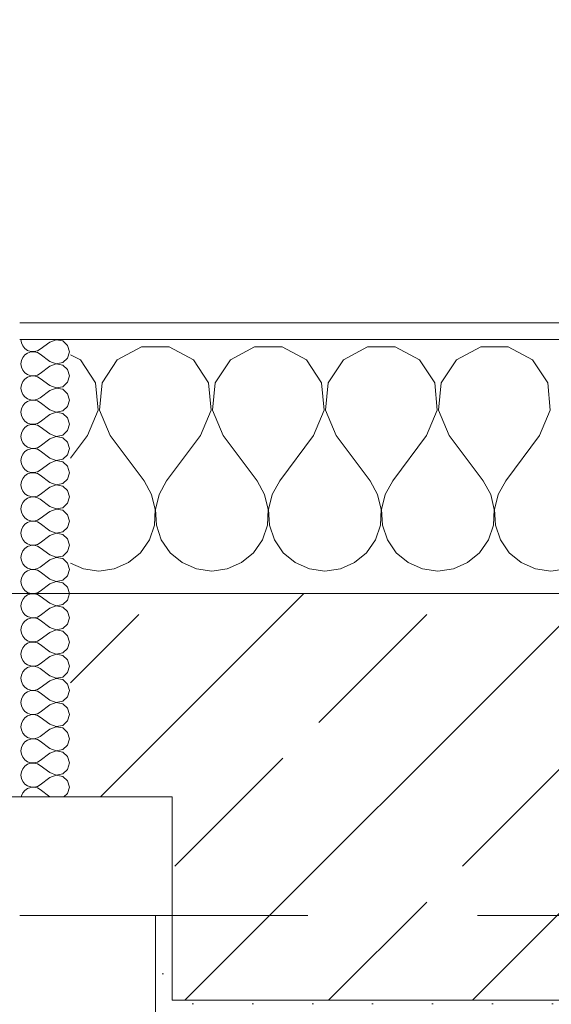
# Model space of a CAD drawing. Header units: metres. Extents: x -3.6 to 84.5, y -11 to 16.8.
# Tile 537 of 656: x 46.62 to 46.934, y 13.452 to 14.034. Entities that reach past the tile are written whole.
import ezdxf

# ---------------------------------------------------------------- set-up
doc = ezdxf.new("R2010")
doc.units = ezdxf.units.M
doc.header["$MEASUREMENT"] = 0
doc.linetypes.add('Untersicht', pattern=[0.1, 0.075, -0.025])
for name, color, linetype in [('152 - Bemaßung_ Beschriftung.Ausbau', 7, 'Continuous'), ('603 - Struktur.Bodenplatte_ Decke Roh', 7, 'Continuous'), ('604 - Struktur.Wand Aussen', 7, 'Continuous'), ('653 - Abdeckung.TB Verkofferung', 7, 'Continuous')]:
    doc.layers.add(name, color=color, linetype=linetype)
doc.styles.add('ERSTELLTER_STIL_2', font='txt')
doc.dimstyles.new('ERSTELLTER_STIL__1', dxfattribs={"dimtxt": 0.1, "dimasz": 0.0532, "dimexe": 0.18, "dimexo": 0.0625, "dimgap": 0, "dimtad": 1, "dimzin": 0, "dimdsep": 46, "dimtxsty": 'ERSTELLTER_STIL_2', "dimblk": 'ARROWHEAD_2', "dimblk1": 'ARROWHEAD_2', "dimblk2": 'ARROWHEAD_2', "dimcen": 0.09, "dimse1": 1, "dimse2": 1, "dimclrd": 7, "dimclre": 7, "dimclrt": 7, "dimazin": 0, "dimtfac": 1, "dimtdec": 4, "dimtmove": 0, "dimatfit": 3, "dimfxl": 1, "dimtolj": 1, "dimtzin": 0, "dimarcsym": 0})
doc.dimstyles.new('ERSTELLTER_STIL__3', dxfattribs={"dimtxt": 0.1, "dimasz": 0.0532, "dimexe": 0.18, "dimexo": 0.0625, "dimgap": 0, "dimtad": 1, "dimtih": 1, "dimtoh": 1, "dimzin": 0, "dimdsep": 46, "dimtxsty": 'ERSTELLTER_STIL_2', "dimblk": 'ARROWHEAD_2', "dimblk1": 'ARROWHEAD_2', "dimblk2": 'ARROWHEAD_2', "dimcen": 0.09, "dimse1": 1, "dimse2": 1, "dimclrd": 7, "dimclre": 7, "dimclrt": 7, "dimazin": 0, "dimtfac": 1, "dimtdec": 4, "dimtmove": 0, "dimatfit": 3, "dimfxl": 1, "dimtolj": 1, "dimtzin": 0, "dimarcsym": 0})
pattern_1 = [(45, (0, 0), (-0.01767767, 0.01767767), [0, -0.025])]

# ---------------------------------------------------------------- blocks, each defined once
blk = doc.blocks.new('*X45')
at = {"layer": '604 - Struktur.Wand Aussen', "color": 7, "linetype": 'Continuous', "lineweight": 5}
for p, q in [((46.69188, 13.84066), (46.67757, 13.83299)), ((46.70812, 13.84066), (46.69188, 13.84066)), ((46.72243, 13.83299), (46.70812, 13.84066)), ((46.75855, 13.84066), (46.74424, 13.83299)), ((46.77479, 13.84066), (46.75855, 13.84066)), ((46.7891, 13.83299), (46.77479, 13.84066)), ((46.82521, 13.84066), (46.8109, 13.83299)), ((46.84145, 13.84066), (46.82521, 13.84066)), ((46.85576, 13.83299), (46.84145, 13.84066)), ((46.89188, 13.84066), (46.87757, 13.83299)), ((46.90812, 13.84066), (46.89188, 13.84066)), ((46.92243, 13.83299), (46.90812, 13.84066)), ((46.65576, 13.83299), (46.65, 13.83608)), ((46.66475, 13.81947), (46.65576, 13.83299)), ((46.67757, 13.83299), (46.66858, 13.81947)), ((46.73142, 13.81947), (46.72243, 13.83299)), ((46.74424, 13.83299), (46.73525, 13.81947)), ((46.79808, 13.81947), (46.7891, 13.83299)), ((46.8109, 13.83299), (46.80192, 13.81947)), ((46.86475, 13.81947), (46.85576, 13.83299)), ((46.87757, 13.83299), (46.86858, 13.81947)), ((46.93142, 13.81947), (46.92243, 13.83299)), ((46.66629, 13.8033), (46.66475, 13.81947)), ((46.66858, 13.81947), (46.66705, 13.8033)), ((46.73295, 13.8033), (46.73142, 13.81947)), ((46.73525, 13.81947), (46.73371, 13.8033)), ((46.79962, 13.8033), (46.79808, 13.81947)), ((46.80192, 13.81947), (46.80038, 13.8033)), ((46.86629, 13.8033), (46.86475, 13.81947)), ((46.86858, 13.81947), (46.86705, 13.8033)), ((46.93295, 13.8033), (46.93142, 13.81947)), ((46.66, 13.78833), (46.66629, 13.8033)), ((46.66705, 13.8033), (46.67333, 13.78833)), ((46.72667, 13.78833), (46.73295, 13.8033)), ((46.73371, 13.8033), (46.74, 13.78833)), ((46.79333, 13.78833), (46.79962, 13.8033)), ((46.80038, 13.8033), (46.80667, 13.78833)), ((46.86, 13.78833), (46.86629, 13.8033)), ((46.86705, 13.8033), (46.87333, 13.78833)), ((46.92667, 13.78833), (46.93295, 13.8033)), ((46.66, 13.78833), (46.65, 13.775)), ((46.67333, 13.78833), (46.69333, 13.76167)), ((46.72667, 13.78833), (46.70667, 13.76167)), ((46.74, 13.78833), (46.76, 13.76167)), ((46.79333, 13.78833), (46.77333, 13.76167)), ((46.80667, 13.78833), (46.82667, 13.76167)), ((46.86, 13.78833), (46.84, 13.76167)), ((46.87333, 13.78833), (46.89333, 13.76167)), ((46.92667, 13.78833), (46.90667, 13.76167)), ((46.69778, 13.75362), (46.69333, 13.76167)), ((46.70667, 13.76167), (46.70222, 13.75362)), ((46.76445, 13.75362), (46.76, 13.76167)), ((46.77333, 13.76167), (46.76888, 13.75362)), ((46.83112, 13.75362), (46.82667, 13.76167)), ((46.84, 13.76167), (46.83555, 13.75362)), ((46.89778, 13.75362), (46.89333, 13.76167)), ((46.90667, 13.76167), (46.90222, 13.75362)), ((46.69987, 13.74466), (46.69778, 13.75362)), ((46.70222, 13.75362), (46.70013, 13.74466)), ((46.76653, 13.74466), (46.76445, 13.75362)), ((46.76888, 13.75362), (46.7668, 13.74466)), ((46.8332, 13.74466), (46.83112, 13.75362)), ((46.83555, 13.75362), (46.83347, 13.74466)), ((46.89987, 13.74466), (46.89778, 13.75362)), ((46.90222, 13.75362), (46.90013, 13.74466)), ((46.69942, 13.73547), (46.69987, 13.74466)), ((46.70013, 13.74466), (46.70058, 13.73547)), ((46.76609, 13.73547), (46.76653, 13.74466)), ((46.7668, 13.74466), (46.76725, 13.73547)), ((46.83275, 13.73547), (46.8332, 13.74466)), ((46.83347, 13.74466), (46.83391, 13.73547)), ((46.89942, 13.73547), (46.89987, 13.74466)), ((46.90013, 13.74466), (46.90058, 13.73547)), ((46.69648, 13.72676), (46.69942, 13.73547)), ((46.70058, 13.73547), (46.70352, 13.72676)), ((46.76315, 13.72676), (46.76609, 13.73547)), ((46.76725, 13.73547), (46.77019, 13.72676)), ((46.82981, 13.72676), (46.83275, 13.73547)), ((46.83391, 13.73547), (46.83685, 13.72676)), ((46.89648, 13.72676), (46.89942, 13.73547)), ((46.90058, 13.73547), (46.90352, 13.72676)), ((46.69127, 13.71918), (46.69648, 13.72676)), ((46.70352, 13.72676), (46.70873, 13.71918)), ((46.75794, 13.71918), (46.76315, 13.72676)), ((46.77019, 13.72676), (46.77539, 13.71918)), ((46.82461, 13.71918), (46.82981, 13.72676)), ((46.83685, 13.72676), (46.84206, 13.71918)), ((46.89127, 13.71918), (46.89648, 13.72676)), ((46.90352, 13.72676), (46.90873, 13.71918)), ((46.68419, 13.71331), (46.69127, 13.71918)), ((46.70873, 13.71918), (46.71581, 13.71331)), ((46.75086, 13.71331), (46.75794, 13.71918)), ((46.77539, 13.71918), (46.78248, 13.71331)), ((46.81752, 13.71331), (46.82461, 13.71918)), ((46.84206, 13.71918), (46.84914, 13.71331)), ((46.88419, 13.71331), (46.89127, 13.71918)), ((46.90873, 13.71918), (46.91581, 13.71331)), ((46.65, 13.71293), (46.65756, 13.7096)), ((46.67578, 13.7096), (46.68419, 13.71331)), ((46.71581, 13.71331), (46.72422, 13.7096)), ((46.74244, 13.7096), (46.75086, 13.71331)), ((46.78248, 13.71331), (46.79089, 13.7096)), ((46.80911, 13.7096), (46.81752, 13.71331)), ((46.84914, 13.71331), (46.85756, 13.7096)), ((46.87578, 13.7096), (46.88419, 13.71331)), ((46.91581, 13.71331), (46.92422, 13.7096)), ((46.65756, 13.7096), (46.66667, 13.70833)), ((46.66667, 13.70833), (46.67578, 13.7096)), ((46.72422, 13.7096), (46.73333, 13.70833)), ((46.73333, 13.70833), (46.74244, 13.7096)), ((46.79089, 13.7096), (46.8, 13.70833)), ((46.8, 13.70833), (46.80911, 13.7096)), ((46.85756, 13.7096), (46.86667, 13.70833)), ((46.86667, 13.70833), (46.87578, 13.7096)), ((46.92422, 13.7096), (46.93333, 13.70833)), ((46.93333, 13.70833), (46.94244, 13.7096))]:
    blk.add_line(p, q, dxfattribs=at)
blk = doc.blocks.new('*X72')
at = {"layer": '604 - Struktur.Wand Aussen', "color": 7, "linetype": 'Continuous', "lineweight": 5}
for p, q in [((46.62071, 13.845), (46.62099, 13.84305)), ((46.6415, 13.84497), (46.63786, 13.84357)), ((46.64534, 13.84425), (46.6415, 13.84497)), ((46.64822, 13.84161), (46.64534, 13.84425)), ((46.62099, 13.84305), (46.62178, 13.84124)), ((46.62178, 13.84124), (46.62304, 13.83973)), ((46.62304, 13.83973), (46.62466, 13.83861)), ((46.62466, 13.83861), (46.62653, 13.83798)), ((46.6285, 13.83789), (46.63042, 13.83833)), ((46.63042, 13.83833), (46.63214, 13.83929)), ((46.63786, 13.84357), (46.63214, 13.83929)), ((46.64929, 13.83786), (46.64822, 13.84161)), ((46.62099, 13.83267), (46.62071, 13.83071)), ((46.62178, 13.83447), (46.62099, 13.83267)), ((46.62304, 13.83599), (46.62178, 13.83447)), ((46.62466, 13.8371), (46.62304, 13.83599)), ((46.62653, 13.83773), (46.62466, 13.8371)), ((46.62653, 13.83798), (46.6285, 13.83789)), ((46.6285, 13.83783), (46.62653, 13.83773)), ((46.63042, 13.83738), (46.6285, 13.83783)), ((46.63214, 13.83643), (46.63042, 13.83738)), ((46.63786, 13.83214), (46.63214, 13.83643)), ((46.64534, 13.83147), (46.64822, 13.8341)), ((46.64822, 13.8341), (46.64929, 13.83786)), ((46.62071, 13.83071), (46.62099, 13.82876)), ((46.62099, 13.82876), (46.62178, 13.82696)), ((46.62178, 13.82696), (46.62304, 13.82544)), ((46.63786, 13.82929), (46.63214, 13.825)), ((46.63786, 13.83214), (46.6415, 13.83074)), ((46.6415, 13.83069), (46.63786, 13.82929)), ((46.6415, 13.83074), (46.64534, 13.83147)), ((46.64534, 13.82996), (46.6415, 13.83069)), ((46.64822, 13.82733), (46.64534, 13.82996)), ((46.64929, 13.82357), (46.64822, 13.82733)), ((46.62304, 13.8217), (46.62178, 13.82018)), ((46.62304, 13.82544), (46.62466, 13.82433)), ((46.62466, 13.82282), (46.62304, 13.8217)), ((46.62466, 13.82433), (46.62653, 13.8237)), ((46.62653, 13.82345), (46.62466, 13.82282)), ((46.62653, 13.8237), (46.6285, 13.8236)), ((46.6285, 13.82354), (46.62653, 13.82345)), ((46.6285, 13.8236), (46.63042, 13.82405)), ((46.63042, 13.8231), (46.6285, 13.82354)), ((46.63042, 13.82405), (46.63214, 13.825)), ((46.63214, 13.82214), (46.63042, 13.8231)), ((46.63786, 13.81786), (46.63214, 13.82214)), ((46.64822, 13.81982), (46.64929, 13.82357)), ((46.62099, 13.81838), (46.62071, 13.81643)), ((46.62071, 13.81643), (46.62099, 13.81448)), ((46.62178, 13.82018), (46.62099, 13.81838)), ((46.63786, 13.815), (46.63214, 13.81071)), ((46.63786, 13.81786), (46.6415, 13.81646)), ((46.6415, 13.8164), (46.63786, 13.815)), ((46.6415, 13.81646), (46.64534, 13.81718)), ((46.64534, 13.81567), (46.6415, 13.8164)), ((46.64534, 13.81718), (46.64822, 13.81982)), ((46.64822, 13.81304), (46.64534, 13.81567)), ((46.62099, 13.81448), (46.62178, 13.81267)), ((46.62178, 13.81267), (46.62304, 13.81116)), ((46.62304, 13.81116), (46.62466, 13.81004)), ((46.62466, 13.81004), (46.62653, 13.80941)), ((46.62653, 13.80916), (46.62466, 13.80853)), ((46.62653, 13.80941), (46.6285, 13.80931)), ((46.6285, 13.80926), (46.62653, 13.80916)), ((46.6285, 13.80931), (46.63042, 13.80976)), ((46.63042, 13.80881), (46.6285, 13.80926)), ((46.63042, 13.80976), (46.63214, 13.81071)), ((46.64929, 13.80929), (46.64822, 13.81304)), ((46.64822, 13.80553), (46.64929, 13.80929)), ((46.62099, 13.80409), (46.62071, 13.80214)), ((46.62178, 13.8059), (46.62099, 13.80409)), ((46.62304, 13.80742), (46.62178, 13.8059)), ((46.62466, 13.80853), (46.62304, 13.80742)), ((46.63214, 13.80786), (46.63042, 13.80881)), ((46.63786, 13.80357), (46.63214, 13.80786)), ((46.63786, 13.80357), (46.6415, 13.80217)), ((46.64534, 13.8029), (46.64822, 13.80553)), ((46.62071, 13.80214), (46.62099, 13.80019)), ((46.62099, 13.80019), (46.62178, 13.79839)), ((46.62178, 13.79839), (46.62304, 13.79687)), ((46.63786, 13.80071), (46.63214, 13.79643)), ((46.6415, 13.80211), (46.63786, 13.80071)), ((46.6415, 13.80217), (46.64534, 13.8029)), ((46.64534, 13.80139), (46.6415, 13.80211)), ((46.64822, 13.79876), (46.64534, 13.80139)), ((46.64929, 13.795), (46.64822, 13.79876)), ((46.62304, 13.79313), (46.62178, 13.79161)), ((46.62304, 13.79687), (46.62466, 13.79575)), ((46.62466, 13.79425), (46.62304, 13.79313)), ((46.62466, 13.79575), (46.62653, 13.79512)), ((46.62653, 13.79488), (46.62466, 13.79425)), ((46.62653, 13.79512), (46.6285, 13.79503)), ((46.6285, 13.79497), (46.62653, 13.79488)), ((46.6285, 13.79503), (46.63042, 13.79547)), ((46.63042, 13.79453), (46.6285, 13.79497)), ((46.63042, 13.79547), (46.63214, 13.79643)), ((46.63214, 13.79357), (46.63042, 13.79453)), ((46.63786, 13.78929), (46.63214, 13.79357)), ((46.64822, 13.79124), (46.64929, 13.795)), ((46.62099, 13.78981), (46.62071, 13.78786)), ((46.62071, 13.78786), (46.62099, 13.78591)), ((46.62178, 13.79161), (46.62099, 13.78981)), ((46.62099, 13.78591), (46.62178, 13.7841)), ((46.63786, 13.78643), (46.63214, 13.78214)), ((46.63786, 13.78929), (46.6415, 13.78789)), ((46.6415, 13.78783), (46.63786, 13.78643)), ((46.6415, 13.78789), (46.64534, 13.78861)), ((46.64534, 13.7871), (46.6415, 13.78783)), ((46.64534, 13.78861), (46.64822, 13.79124)), ((46.64822, 13.78447), (46.64534, 13.7871)), ((46.62178, 13.7841), (46.62304, 13.78258)), ((46.62304, 13.78258), (46.62466, 13.78147)), ((46.62466, 13.78147), (46.62653, 13.78084)), ((46.62653, 13.78059), (46.62466, 13.77996)), ((46.62653, 13.78084), (46.6285, 13.78074)), ((46.6285, 13.78069), (46.62653, 13.78059)), ((46.6285, 13.78074), (46.63042, 13.78119)), ((46.63042, 13.78024), (46.6285, 13.78069)), ((46.63042, 13.78119), (46.63214, 13.78214)), ((46.63214, 13.77929), (46.63042, 13.78024)), ((46.64929, 13.78071), (46.64822, 13.78447)), ((46.64822, 13.77696), (46.64929, 13.78071)), ((46.62099, 13.77552), (46.62071, 13.77357)), ((46.62178, 13.77733), (46.62099, 13.77552)), ((46.62304, 13.77884), (46.62178, 13.77733)), ((46.62466, 13.77996), (46.62304, 13.77884)), ((46.63786, 13.775), (46.63214, 13.77929)), ((46.63786, 13.775), (46.6415, 13.7736)), ((46.6415, 13.7736), (46.64534, 13.77433)), ((46.64534, 13.77433), (46.64822, 13.77696)), ((46.62071, 13.77357), (46.62099, 13.77162)), ((46.62099, 13.77162), (46.62178, 13.76982)), ((46.62178, 13.76982), (46.62304, 13.7683)), ((46.63786, 13.77214), (46.63214, 13.76786)), ((46.6415, 13.77354), (46.63786, 13.77214)), ((46.64534, 13.77282), (46.6415, 13.77354)), ((46.64822, 13.77018), (46.64534, 13.77282)), ((46.64929, 13.76643), (46.64822, 13.77018)), ((46.62178, 13.76304), (46.62099, 13.76124)), ((46.62304, 13.76456), (46.62178, 13.76304)), ((46.62304, 13.7683), (46.62466, 13.76718)), ((46.62466, 13.76567), (46.62304, 13.76456)), ((46.62466, 13.76718), (46.62653, 13.76655)), ((46.62653, 13.7663), (46.62466, 13.76567)), ((46.62653, 13.76655), (46.6285, 13.76646)), ((46.6285, 13.7664), (46.62653, 13.7663)), ((46.6285, 13.76646), (46.63042, 13.7669)), ((46.63042, 13.76595), (46.6285, 13.7664)), ((46.63042, 13.7669), (46.63214, 13.76786)), ((46.63214, 13.765), (46.63042, 13.76595)), ((46.63786, 13.76071), (46.63214, 13.765)), ((46.64534, 13.76004), (46.64822, 13.76267)), ((46.64822, 13.76267), (46.64929, 13.76643)), ((46.62099, 13.76124), (46.62071, 13.75929)), ((46.62071, 13.75929), (46.62099, 13.75733)), ((46.62099, 13.75733), (46.62178, 13.75553)), ((46.63786, 13.75786), (46.63214, 13.75357)), ((46.63786, 13.76071), (46.6415, 13.75931)), ((46.6415, 13.75926), (46.63786, 13.75786)), ((46.6415, 13.75931), (46.64534, 13.76004)), ((46.64534, 13.75853), (46.6415, 13.75926)), ((46.64822, 13.7559), (46.64534, 13.75853)), ((46.62178, 13.75553), (46.62304, 13.75401)), ((46.62304, 13.75401), (46.62466, 13.7529)), ((46.62466, 13.75139), (46.62304, 13.75027)), ((46.62466, 13.7529), (46.62653, 13.75227)), ((46.62653, 13.75202), (46.62466, 13.75139)), ((46.62653, 13.75227), (46.6285, 13.75217)), ((46.6285, 13.75211), (46.62653, 13.75202)), ((46.6285, 13.75217), (46.63042, 13.75262)), ((46.63042, 13.75167), (46.6285, 13.75211)), ((46.63042, 13.75262), (46.63214, 13.75357)), ((46.63214, 13.75071), (46.63042, 13.75167)), ((46.64929, 13.75214), (46.64822, 13.7559)), ((46.64822, 13.74839), (46.64929, 13.75214)), ((46.62099, 13.74695), (46.62071, 13.745)), ((46.62178, 13.74876), (46.62099, 13.74695)), ((46.62304, 13.75027), (46.62178, 13.74876)), ((46.63786, 13.74643), (46.63214, 13.75071)), ((46.63786, 13.74643), (46.6415, 13.74503)), ((46.6415, 13.74503), (46.64534, 13.74575)), ((46.64534, 13.74575), (46.64822, 13.74839)), ((46.62071, 13.745), (46.62099, 13.74305)), ((46.62099, 13.74305), (46.62178, 13.74124)), ((46.62178, 13.74124), (46.62304, 13.73973)), ((46.62304, 13.73973), (46.62466, 13.73861)), ((46.63042, 13.73833), (46.63214, 13.73929)), ((46.63786, 13.74357), (46.63214, 13.73929)), ((46.6415, 13.74497), (46.63786, 13.74357)), ((46.64534, 13.74425), (46.6415, 13.74497)), ((46.64822, 13.74161), (46.64534, 13.74425)), ((46.64929, 13.73786), (46.64822, 13.74161)), ((46.62178, 13.73447), (46.62099, 13.73267)), ((46.62304, 13.73599), (46.62178, 13.73447)), ((46.62466, 13.7371), (46.62304, 13.73599)), ((46.62466, 13.73861), (46.62653, 13.73798)), ((46.62653, 13.73773), (46.62466, 13.7371)), ((46.62653, 13.73798), (46.6285, 13.73789)), ((46.6285, 13.73783), (46.62653, 13.73773)), ((46.6285, 13.73789), (46.63042, 13.73833)), ((46.63042, 13.73738), (46.6285, 13.73783)), ((46.63214, 13.73643), (46.63042, 13.73738)), ((46.63786, 13.73214), (46.63214, 13.73643)), ((46.64534, 13.73147), (46.64822, 13.7341)), ((46.64822, 13.7341), (46.64929, 13.73786)), ((46.62099, 13.73267), (46.62071, 13.73071)), ((46.62071, 13.73071), (46.62099, 13.72876)), ((46.62099, 13.72876), (46.62178, 13.72696)), ((46.63786, 13.72929), (46.63214, 13.725)), ((46.63786, 13.73214), (46.6415, 13.73074)), ((46.6415, 13.73069), (46.63786, 13.72929)), ((46.6415, 13.73074), (46.64534, 13.73147)), ((46.64534, 13.72996), (46.6415, 13.73069)), ((46.64822, 13.72733), (46.64534, 13.72996)), ((46.62178, 13.72696), (46.62304, 13.72544)), ((46.62304, 13.72544), (46.62466, 13.72433)), ((46.62466, 13.72282), (46.62304, 13.7217)), ((46.62466, 13.72433), (46.62653, 13.7237)), ((46.62653, 13.72345), (46.62466, 13.72282)), ((46.62653, 13.7237), (46.6285, 13.7236)), ((46.6285, 13.72354), (46.62653, 13.72345)), ((46.6285, 13.7236), (46.63042, 13.72405)), ((46.63042, 13.7231), (46.6285, 13.72354)), ((46.63042, 13.72405), (46.63214, 13.725)), ((46.63214, 13.72214), (46.63042, 13.7231)), ((46.63786, 13.71786), (46.63214, 13.72214)), ((46.64929, 13.72357), (46.64822, 13.72733)), ((46.64822, 13.71982), (46.64929, 13.72357)), ((46.62099, 13.71838), (46.62071, 13.71643)), ((46.62071, 13.71643), (46.62099, 13.71448)), ((46.62178, 13.72018), (46.62099, 13.71838)), ((46.62304, 13.7217), (46.62178, 13.72018)), ((46.63786, 13.71786), (46.6415, 13.71646)), ((46.6415, 13.7164), (46.63786, 13.715)), ((46.6415, 13.71646), (46.64534, 13.71718)), ((46.64534, 13.71567), (46.6415, 13.7164)), ((46.64534, 13.71718), (46.64822, 13.71982)), ((46.62099, 13.71448), (46.62178, 13.71267)), ((46.62178, 13.71267), (46.62304, 13.71116)), ((46.62304, 13.71116), (46.62466, 13.71004)), ((46.63042, 13.70976), (46.63214, 13.71071)), ((46.63786, 13.715), (46.63214, 13.71071)), ((46.64822, 13.71304), (46.64534, 13.71567)), ((46.64929, 13.70929), (46.64822, 13.71304)), ((46.62178, 13.7059), (46.62099, 13.70409)), ((46.62304, 13.70742), (46.62178, 13.7059)), ((46.62466, 13.70853), (46.62304, 13.70742)), ((46.62466, 13.71004), (46.62653, 13.70941)), ((46.62653, 13.70916), (46.62466, 13.70853)), ((46.62653, 13.70941), (46.6285, 13.70931)), ((46.6285, 13.70926), (46.62653, 13.70916)), ((46.6285, 13.70931), (46.63042, 13.70976)), ((46.63042, 13.70881), (46.6285, 13.70926)), ((46.63214, 13.70786), (46.63042, 13.70881)), ((46.63786, 13.70357), (46.63214, 13.70786)), ((46.64534, 13.7029), (46.64822, 13.70553)), ((46.64822, 13.70553), (46.64929, 13.70929)), ((46.62099, 13.70409), (46.62071, 13.70214)), ((46.62071, 13.70214), (46.62099, 13.70019)), ((46.62099, 13.70019), (46.62178, 13.69839)), ((46.63786, 13.70071), (46.63214, 13.69643)), ((46.63786, 13.70357), (46.6415, 13.70217)), ((46.6415, 13.70211), (46.63786, 13.70071)), ((46.6415, 13.70217), (46.64534, 13.7029)), ((46.64534, 13.70139), (46.6415, 13.70211)), ((46.64822, 13.69876), (46.64534, 13.70139)), ((46.64929, 13.695), (46.64822, 13.69876)), ((46.62178, 13.69839), (46.62304, 13.69687)), ((46.62304, 13.69313), (46.62178, 13.69161)), ((46.62304, 13.69687), (46.62466, 13.69575)), ((46.62466, 13.69425), (46.62304, 13.69313)), ((46.62466, 13.69575), (46.62653, 13.69512)), ((46.62653, 13.69488), (46.62466, 13.69425)), ((46.62653, 13.69512), (46.6285, 13.69503)), ((46.6285, 13.69497), (46.62653, 13.69488)), ((46.6285, 13.69503), (46.63042, 13.69547)), ((46.63042, 13.69453), (46.6285, 13.69497)), ((46.63042, 13.69547), (46.63214, 13.69643)), ((46.63214, 13.69357), (46.63042, 13.69453)), ((46.63786, 13.68929), (46.63214, 13.69357)), ((46.64822, 13.69124), (46.64929, 13.695)), ((46.62099, 13.68981), (46.62071, 13.68786)), ((46.62071, 13.68786), (46.62099, 13.68591)), ((46.62178, 13.69161), (46.62099, 13.68981)), ((46.63786, 13.68929), (46.6415, 13.68789)), ((46.6415, 13.68783), (46.63786, 13.68643)), ((46.6415, 13.68789), (46.64534, 13.68861)), ((46.64534, 13.6871), (46.6415, 13.68783)), ((46.64534, 13.68861), (46.64822, 13.69124)), ((46.64822, 13.68447), (46.64534, 13.6871)), ((46.62099, 13.68591), (46.62178, 13.6841)), ((46.62178, 13.6841), (46.62304, 13.68258)), ((46.62304, 13.68258), (46.62466, 13.68147)), ((46.62466, 13.68147), (46.62653, 13.68084)), ((46.6285, 13.68074), (46.63042, 13.68119)), ((46.63042, 13.68119), (46.63214, 13.68214)), ((46.63786, 13.68643), (46.63214, 13.68214)), ((46.64929, 13.68071), (46.64822, 13.68447)), ((46.62099, 13.67552), (46.62071, 13.67357)), ((46.62178, 13.67733), (46.62099, 13.67552)), ((46.62304, 13.67884), (46.62178, 13.67733)), ((46.62466, 13.67996), (46.62304, 13.67884)), ((46.62653, 13.68059), (46.62466, 13.67996)), ((46.62653, 13.68084), (46.6285, 13.68074)), ((46.6285, 13.68069), (46.62653, 13.68059)), ((46.63042, 13.68024), (46.6285, 13.68069)), ((46.63214, 13.67929), (46.63042, 13.68024)), ((46.63786, 13.675), (46.63214, 13.67929)), ((46.64534, 13.67433), (46.64822, 13.67696)), ((46.64822, 13.67696), (46.64929, 13.68071)), ((46.62071, 13.67357), (46.62099, 13.67162)), ((46.62099, 13.67162), (46.62178, 13.66982)), ((46.62178, 13.66982), (46.62304, 13.6683)), ((46.63786, 13.67214), (46.63214, 13.66786)), ((46.63786, 13.675), (46.6415, 13.6736)), ((46.6415, 13.67354), (46.63786, 13.67214)), ((46.6415, 13.6736), (46.64534, 13.67433)), ((46.64534, 13.67282), (46.6415, 13.67354)), ((46.64822, 13.67018), (46.64534, 13.67282)), ((46.64929, 13.66643), (46.64822, 13.67018)), ((46.62304, 13.66456), (46.62178, 13.66304)), ((46.62304, 13.6683), (46.62466, 13.66718)), ((46.62466, 13.66567), (46.62304, 13.66456)), ((46.62466, 13.66718), (46.62653, 13.66655)), ((46.62653, 13.6663), (46.62466, 13.66567)), ((46.62653, 13.66655), (46.6285, 13.66646)), ((46.6285, 13.6664), (46.62653, 13.6663)), ((46.6285, 13.66646), (46.63042, 13.6669)), ((46.63042, 13.66595), (46.6285, 13.6664)), ((46.63042, 13.6669), (46.63214, 13.66786)), ((46.63214, 13.665), (46.63042, 13.66595)), ((46.63786, 13.66071), (46.63214, 13.665)), ((46.64822, 13.66267), (46.64929, 13.66643)), ((46.62099, 13.66124), (46.62071, 13.65929)), ((46.62071, 13.65929), (46.62099, 13.65733)), ((46.62178, 13.66304), (46.62099, 13.66124)), ((46.63786, 13.66071), (46.6415, 13.65931)), ((46.6415, 13.65926), (46.63786, 13.65786)), ((46.6415, 13.65931), (46.64534, 13.66004)), ((46.64534, 13.65853), (46.6415, 13.65926)), ((46.64534, 13.66004), (46.64822, 13.66267)), ((46.64822, 13.6559), (46.64534, 13.65853)), ((46.62099, 13.65733), (46.62178, 13.65553)), ((46.62178, 13.65553), (46.62304, 13.65401)), ((46.62304, 13.65401), (46.62466, 13.6529)), ((46.62466, 13.6529), (46.62653, 13.65227)), ((46.62653, 13.65227), (46.6285, 13.65217)), ((46.6285, 13.65211), (46.62653, 13.65202)), ((46.6285, 13.65217), (46.63042, 13.65262)), ((46.63042, 13.65167), (46.6285, 13.65211)), ((46.63042, 13.65262), (46.63214, 13.65357)), ((46.63786, 13.65786), (46.63214, 13.65357)), ((46.64929, 13.65214), (46.64822, 13.6559)), ((46.64822, 13.64839), (46.64929, 13.65214)), ((46.62099, 13.64695), (46.62071, 13.645)), ((46.62178, 13.64876), (46.62099, 13.64695)), ((46.62304, 13.65027), (46.62178, 13.64876)), ((46.62466, 13.65139), (46.62304, 13.65027)), ((46.62653, 13.65202), (46.62466, 13.65139)), ((46.63214, 13.65071), (46.63042, 13.65167)), ((46.63786, 13.64643), (46.63214, 13.65071)), ((46.63786, 13.64643), (46.6415, 13.64503)), ((46.64534, 13.64575), (46.64822, 13.64839)), ((46.62071, 13.645), (46.62099, 13.64305)), ((46.62099, 13.64305), (46.62178, 13.64124)), ((46.62178, 13.64124), (46.62304, 13.63973)), ((46.63786, 13.64357), (46.63214, 13.63929)), ((46.6415, 13.64497), (46.63786, 13.64357)), ((46.6415, 13.64503), (46.64534, 13.64575)), ((46.64534, 13.64425), (46.6415, 13.64497)), ((46.64822, 13.64161), (46.64534, 13.64425)), ((46.64929, 13.63786), (46.64822, 13.64161)), ((46.62304, 13.63599), (46.62178, 13.63447)), ((46.62304, 13.63973), (46.62466, 13.63861)), ((46.62466, 13.6371), (46.62304, 13.63599)), ((46.62466, 13.63861), (46.62653, 13.63798)), ((46.62653, 13.63773), (46.62466, 13.6371)), ((46.62653, 13.63798), (46.6285, 13.63789)), ((46.6285, 13.63783), (46.62653, 13.63773)), ((46.6285, 13.63789), (46.63042, 13.63833)), ((46.63042, 13.63738), (46.6285, 13.63783)), ((46.63042, 13.63833), (46.63214, 13.63929)), ((46.63214, 13.63643), (46.63042, 13.63738)), ((46.63786, 13.63214), (46.63214, 13.63643)), ((46.64822, 13.6341), (46.64929, 13.63786)), ((46.62099, 13.63267), (46.62071, 13.63071)), ((46.62071, 13.63071), (46.62099, 13.62876)), ((46.62178, 13.63447), (46.62099, 13.63267)), ((46.63786, 13.62929), (46.63214, 13.625)), ((46.63786, 13.63214), (46.6415, 13.63074)), ((46.6415, 13.63069), (46.63786, 13.62929)), ((46.6415, 13.63074), (46.64534, 13.63147)), ((46.64534, 13.62996), (46.6415, 13.63069)), ((46.64534, 13.63147), (46.64822, 13.6341)), ((46.64822, 13.62733), (46.64534, 13.62996)), ((46.62099, 13.62876), (46.62178, 13.62696)), ((46.62178, 13.62696), (46.62304, 13.62544)), ((46.62304, 13.62544), (46.62466, 13.62433)), ((46.62466, 13.62433), (46.62653, 13.6237)), ((46.62653, 13.62345), (46.62466, 13.62282)), ((46.62653, 13.6237), (46.6285, 13.6236)), ((46.6285, 13.62354), (46.62653, 13.62345)), ((46.6285, 13.6236), (46.63042, 13.62405)), ((46.63042, 13.6231), (46.6285, 13.62354)), ((46.63042, 13.62405), (46.63214, 13.625)), ((46.63214, 13.62214), (46.63042, 13.6231)), ((46.64929, 13.62357), (46.64822, 13.62733)), ((46.64822, 13.61982), (46.64929, 13.62357)), ((46.62099, 13.61838), (46.62071, 13.61643)), ((46.62178, 13.62018), (46.62099, 13.61838)), ((46.62304, 13.6217), (46.62178, 13.62018)), ((46.62466, 13.62282), (46.62304, 13.6217)), ((46.63786, 13.61786), (46.63214, 13.62214)), ((46.63786, 13.61786), (46.6415, 13.61646)), ((46.64534, 13.61718), (46.64822, 13.61982)), ((46.62071, 13.61643), (46.62099, 13.61448)), ((46.62099, 13.61448), (46.62178, 13.61267)), ((46.62178, 13.61267), (46.62304, 13.61116)), ((46.63786, 13.615), (46.63214, 13.61071)), ((46.6415, 13.6164), (46.63786, 13.615)), ((46.6415, 13.61646), (46.64534, 13.61718)), ((46.64534, 13.61567), (46.6415, 13.6164)), ((46.64822, 13.61304), (46.64534, 13.61567)), ((46.64929, 13.60929), (46.64822, 13.61304)), ((46.62178, 13.6059), (46.62099, 13.60409)), ((46.62304, 13.60742), (46.62178, 13.6059)), ((46.62304, 13.61116), (46.62466, 13.61004)), ((46.62466, 13.60853), (46.62304, 13.60742)), ((46.62466, 13.61004), (46.62653, 13.60941)), ((46.62653, 13.60916), (46.62466, 13.60853)), ((46.62653, 13.60941), (46.6285, 13.60931)), ((46.6285, 13.60926), (46.62653, 13.60916)), ((46.6285, 13.60931), (46.63042, 13.60976)), ((46.63042, 13.60881), (46.6285, 13.60926)), ((46.63042, 13.60976), (46.63214, 13.61071)), ((46.63214, 13.60786), (46.63042, 13.60881)), ((46.63786, 13.60357), (46.63214, 13.60786)), ((46.64822, 13.60553), (46.64929, 13.60929)), ((46.62099, 13.60409), (46.62071, 13.60214)), ((46.62071, 13.60214), (46.62099, 13.60019)), ((46.62099, 13.60019), (46.62178, 13.59839)), ((46.63786, 13.60071), (46.63214, 13.59643)), ((46.63786, 13.60357), (46.6415, 13.60217)), ((46.6415, 13.60211), (46.63786, 13.60071)), ((46.6415, 13.60217), (46.64534, 13.6029)), ((46.64534, 13.60139), (46.6415, 13.60211)), ((46.64534, 13.6029), (46.64822, 13.60553)), ((46.64822, 13.59876), (46.64534, 13.60139)), ((46.62178, 13.59839), (46.62304, 13.59687)), ((46.62304, 13.59687), (46.62466, 13.59575)), ((46.62466, 13.59425), (46.62304, 13.59313)), ((46.62466, 13.59575), (46.62653, 13.59512)), ((46.62653, 13.59488), (46.62466, 13.59425)), ((46.62653, 13.59512), (46.6285, 13.59503)), ((46.6285, 13.59497), (46.62653, 13.59488)), ((46.6285, 13.59503), (46.63042, 13.59547)), ((46.63042, 13.59453), (46.6285, 13.59497)), ((46.63042, 13.59547), (46.63214, 13.59643)), ((46.63214, 13.59357), (46.63042, 13.59453)), ((46.64929, 13.595), (46.64822, 13.59876)), ((46.64822, 13.59124), (46.64929, 13.595)), ((46.62099, 13.58981), (46.62071, 13.58786)), ((46.62178, 13.59161), (46.62099, 13.58981)), ((46.62304, 13.59313), (46.62178, 13.59161)), ((46.63786, 13.58929), (46.63214, 13.59357)), ((46.63786, 13.58929), (46.6415, 13.58789)), ((46.6415, 13.58789), (46.64534, 13.58861)), ((46.64534, 13.58861), (46.64822, 13.59124)), ((46.62071, 13.58786), (46.62099, 13.58591)), ((46.62099, 13.58591), (46.62178, 13.5841)), ((46.62178, 13.5841), (46.62304, 13.58258)), ((46.62304, 13.58258), (46.62466, 13.58147)), ((46.63786, 13.58643), (46.63214, 13.58214)), ((46.6415, 13.58783), (46.63786, 13.58643)), ((46.64534, 13.5871), (46.6415, 13.58783)), ((46.64822, 13.58447), (46.64534, 13.5871)), ((46.64929, 13.58071), (46.64822, 13.58447)), ((46.62178, 13.57733), (46.62099, 13.57552)), ((46.62304, 13.57884), (46.62178, 13.57733)), ((46.62466, 13.57996), (46.62304, 13.57884)), ((46.62466, 13.58147), (46.62653, 13.58084)), ((46.62653, 13.58059), (46.62466, 13.57996)), ((46.62653, 13.58084), (46.6285, 13.58074)), ((46.6285, 13.58069), (46.62653, 13.58059)), ((46.6285, 13.58074), (46.63042, 13.58119)), ((46.63042, 13.58024), (46.6285, 13.58069)), ((46.63042, 13.58119), (46.63214, 13.58214)), ((46.63214, 13.57929), (46.63042, 13.58024)), ((46.63786, 13.575), (46.63214, 13.57929)), ((46.64608, 13.575), (46.64822, 13.57696)), ((46.64822, 13.57696), (46.64929, 13.58071)), ((46.62099, 13.57552), (46.62091, 13.575))]:
    blk.add_line(p, q, dxfattribs=at)
blk = doc.blocks.new('*D305')
at = {"layer": '152 - Bemaßung_ Beschriftung.Ausbau', "color": 7, "linetype": 'Continuous', "lineweight": 5}
for p, q in [((63.40003, 13.71521), (63.47003, 13.67479)), ((63.43503, 7.935), (63.43503, 13.695))]:
    blk.add_line(p, q, dxfattribs=at)
blk = doc.blocks.new('ARROWHEAD_2')
at = {"color": 0, "linetype": 'Continuous', "lineweight": 0}
for p, q in [((-0.378, -0.655), (0.378, 0.655)), ((0, 0), (-1, 0))]:
    blk.add_line(p, q, dxfattribs=at)
blk = doc.blocks.new('*D306')
at = {"layer": '152 - Bemaßung_ Beschriftung.Ausbau', "color": 7, "linetype": 'Continuous', "lineweight": 5}
for p, q in [((63.43503, 13.845), (63.43503, 13.87923)), ((63.47003, 13.82479), (63.40003, 13.86521)), ((63.48753, 13.845), (63.38253, 13.845)), ((63.43503, 13.695), (63.43503, 13.845)), ((63.40003, 13.71521), (63.47003, 13.67479)), ((63.48753, 13.695), (63.38253, 13.695)), ((63.43503, 7.935), (63.43503, 13.695))]:
    blk.add_line(p, q, dxfattribs=at)
blk = doc.blocks.new('*D319')
at = {"layer": '152 - Bemaßung_ Beschriftung.Ausbau', "color": 7, "linetype": 'Continuous', "lineweight": 5}
for p, q in [((64.40003, 13.71521), (64.47003, 13.67479)), ((64.43503, 13.455), (64.43503, 13.695))]:
    blk.add_line(p, q, dxfattribs=at)
blk = doc.blocks.new('*D320')
at = {"layer": '152 - Bemaßung_ Beschriftung.Ausbau', "color": 7, "linetype": 'Continuous', "lineweight": 5}
for p, q in [((64.43503, 13.845), (64.43503, 13.87923)), ((64.47003, 13.82479), (64.40003, 13.86521)), ((64.48753, 13.845), (64.38253, 13.845)), ((64.43503, 13.695), (64.43503, 13.845)), ((64.40003, 13.71521), (64.47003, 13.67479)), ((64.48753, 13.695), (64.38253, 13.695)), ((64.43503, 13.455), (64.43503, 13.695))]:
    blk.add_line(p, q, dxfattribs=at)
at = {"layer": '152 - Bemaßung_ Beschriftung.Ausbau', "color": 7, "lineweight": 5, "insert": (64.41502, 13.86523), "char_height": 0.1, "attachment_point": 7, "rotation": 90, "style": 'ERSTELLTER_STIL_2'}
blk.add_mtext('\\A1;{\\pql;\\fArial|b0|i0|c0|p38;15}', dxfattribs=at)
blk = doc.blocks.new('*D347')
at = {"layer": '152 - Bemaßung_ Beschriftung.Ausbau', "color": 7, "linetype": 'Continuous', "lineweight": 5}
for p, q in [((44.31, 14.8025), (44.31, 14.9075)), ((43.14021, 14.89), (43.09979, 14.82)), ((44.33021, 14.89), (44.28979, 14.82)), ((43.12, 14.855), (44.31, 14.855)), ((44.31, 14.855), (46.71, 14.855))]:
    blk.add_line(p, q, dxfattribs=at)
at = {"layer": '152 - Bemaßung_ Beschriftung.Ausbau', "color": 7, "lineweight": 5, "insert": (43.58197, 14.875), "char_height": 0.1, "attachment_point": 7, "style": 'ERSTELLTER_STIL_2'}
blk.add_mtext('\\A1;{\\pql;\\fArial|b0|i0|c0|p38;1,19}', dxfattribs=at)
blk = doc.blocks.new('*D348')
at = {"layer": '152 - Bemaßung_ Beschriftung.Ausbau', "color": 7, "linetype": 'Continuous', "lineweight": 5}
for p, q in [((46.71, 14.8025), (46.71, 14.9075)), ((44.33021, 14.89), (44.28979, 14.82)), ((46.73021, 14.89), (46.68979, 14.82)), ((44.31, 14.855), (46.71, 14.855)), ((46.71, 14.855), (48.15, 14.855))]:
    blk.add_line(p, q, dxfattribs=at)
at = {"layer": '152 - Bemaßung_ Beschriftung.Ausbau', "color": 7, "lineweight": 5, "char_height": 0.1, "attachment_point": 7, "style": 'ERSTELLTER_STIL_2'}
for s, insert in [('\\A1;{\\pql;\\fArial|b0|i0|c0|p38;2,40}', (45.37697, 14.875)), ('\\A1;{\\pql;\\fArial|b0|i0|c0|p38;2,01}', (45.37697, 14.735))]:
    blk.add_mtext(s, dxfattribs=dict(at, insert=insert))
blk = doc.blocks.new('*D349')
at = {"layer": '152 - Bemaßung_ Beschriftung.Ausbau', "color": 7, "linetype": 'Continuous', "lineweight": 5}
for p, q in [((48.15, 14.8025), (48.15, 14.9075)), ((46.73021, 14.89), (46.68979, 14.82)), ((48.17021, 14.89), (48.12979, 14.82)), ((46.71, 14.855), (48.15, 14.855)), ((48.15, 14.855), (50.14, 14.855))]:
    blk.add_line(p, q, dxfattribs=at)
at = {"layer": '152 - Bemaßung_ Beschriftung.Ausbau', "color": 7, "lineweight": 5, "insert": (47.29697, 14.875), "char_height": 0.1, "attachment_point": 7, "style": 'ERSTELLTER_STIL_2'}
blk.add_mtext('\\A1;{\\pql;\\fArial|b0|i0|c0|p38;1,44}', dxfattribs=at)
blk = doc.blocks.new('*D383')
at = {"layer": '152 - Bemaßung_ Beschriftung.Ausbau', "color": 7, "linetype": 'Continuous', "lineweight": 5}
for p, q in [((43.80002, 15.3025), (43.80002, 15.4075)), ((43.67023, 15.39), (43.62982, 15.32)), ((43.82023, 15.39), (43.77982, 15.32)), ((43.65002, 15.355), (43.80002, 15.355)), ((43.80002, 15.355), (47.26003, 15.355))]:
    blk.add_line(p, q, dxfattribs=at)
blk = doc.blocks.new('*D384')
at = {"layer": '152 - Bemaßung_ Beschriftung.Ausbau', "color": 7, "linetype": 'Continuous', "lineweight": 5}
for p, q in [((47.26003, 15.3025), (47.26003, 15.4075)), ((43.82023, 15.39), (43.77982, 15.32)), ((47.28023, 15.39), (47.23982, 15.32)), ((43.80002, 15.355), (47.26003, 15.355)), ((47.26003, 15.355), (47.41003, 15.355))]:
    blk.add_line(p, q, dxfattribs=at)
at = {"layer": '152 - Bemaßung_ Beschriftung.Ausbau', "color": 7, "lineweight": 5, "char_height": 0.1, "attachment_point": 7, "style": 'ERSTELLTER_STIL_2'}
for s, insert in [('\\A1;{\\pql;\\fArial|b0|i0|c0|p38;3,46}', (45.32111, 15.375)), ('\\A1;{\\pql;\\fArial|b0|i0|c0|p38;15}', (47.08802, 15.375))]:
    blk.add_mtext(s, dxfattribs=dict(at, insert=insert))
blk = doc.blocks.new('*D422')
at = {"layer": '152 - Bemaßung_ Beschriftung.Ausbau', "color": 7, "linetype": 'Continuous', "lineweight": 5}
for p, q in [((43.87999, 15.8025), (43.87999, 15.9075)), ((43.6002, 15.89), (43.55978, 15.82)), ((43.9002, 15.89), (43.85978, 15.82)), ((43.57999, 15.855), (43.87999, 15.855)), ((43.87999, 15.855), (47.17999, 15.855))]:
    blk.add_line(p, q, dxfattribs=at)
at = {"layer": '152 - Bemaßung_ Beschriftung.Ausbau', "color": 7, "lineweight": 5, "insert": (43.6541, 15.875), "char_height": 0.1, "attachment_point": 7, "style": 'ERSTELLTER_STIL_2'}
blk.add_mtext('\\A1;{\\pql;\\fArial|b0|i0|c0|p38;30}', dxfattribs=at)
blk = doc.blocks.new('*D423')
at = {"layer": '152 - Bemaßung_ Beschriftung.Ausbau', "color": 7, "linetype": 'Continuous', "lineweight": 5}
for p, q in [((47.17999, 15.8025), (47.17999, 15.9075)), ((43.9002, 15.89), (43.85978, 15.82)), ((47.2002, 15.89), (47.15978, 15.82)), ((43.87999, 15.855), (47.17999, 15.855)), ((47.17999, 15.855), (47.47999, 15.855))]:
    blk.add_line(p, q, dxfattribs=at)
at = {"layer": '152 - Bemaßung_ Beschriftung.Ausbau', "color": 7, "lineweight": 5, "insert": (45.39696, 15.875), "char_height": 0.1, "attachment_point": 7, "style": 'ERSTELLTER_STIL_2'}
blk.add_mtext('\\A1;{\\pql;\\fArial|b0|i0|c0|p38;3,30}', dxfattribs=at)
blk = doc.blocks.new('*D538')
at = {"layer": '152 - Bemaßung_ Beschriftung.Ausbau', "color": 7, "linetype": 'Continuous', "lineweight": 5}
for p, q in [((63.90003, 13.47521), (63.97003, 13.43479)), ((63.93503, 8.19998), (63.93503, 13.455)), ((63.90003, 8.22019), (63.97003, 8.17977)), ((63.98753, 8.19998), (63.88253, 8.19998)), ((63.93503, 8.14998), (63.93503, 8.19998))]:
    blk.add_line(p, q, dxfattribs=at)
at = {"layer": '152 - Bemaßung_ Beschriftung.Ausbau', "color": 7, "lineweight": 5, "insert": (63.93443, 10.66942), "char_height": 0.1, "attachment_point": 7, "rotation": 90, "style": 'ERSTELLTER_STIL_2'}
blk.add_mtext('\\A1;{\\pql;\\fArial|b0|i0|c0|p38;5,25\\fArial|b0|i0|c0|p38;\\A1{\\H.66x;\\S5^  ;}}', dxfattribs=at)
blk = doc.blocks.new('*D539')
at = {"layer": '152 - Bemaßung_ Beschriftung.Ausbau', "color": 7, "linetype": 'Continuous', "lineweight": 5}
for p, q in [((63.90003, 13.71521), (63.97003, 13.67479)), ((63.93503, 13.455), (63.93503, 13.695)), ((63.90003, 13.47521), (63.97003, 13.43479)), ((63.98753, 13.455), (63.88253, 13.455)), ((63.93503, 8.19998), (63.93503, 13.455))]:
    blk.add_line(p, q, dxfattribs=at)
at = {"layer": '152 - Bemaßung_ Beschriftung.Ausbau', "color": 7, "lineweight": 5, "insert": (63.91502, 13.49911), "char_height": 0.1, "attachment_point": 7, "rotation": 90, "style": 'ERSTELLTER_STIL_2'}
blk.add_mtext('\\A1;{\\pql;\\fArial|b0|i0|c0|p38;24}', dxfattribs=at)
blk = doc.blocks.new('*D540')
at = {"layer": '152 - Bemaßung_ Beschriftung.Ausbau', "color": 7, "linetype": 'Continuous', "lineweight": 5}
for p, q in [((63.90003, 13.71521), (63.97003, 13.67479)), ((63.93503, 13.455), (63.93503, 13.695))]:
    blk.add_line(p, q, dxfattribs=at)
blk = doc.blocks.new('*D541')
at = {"layer": '152 - Bemaßung_ Beschriftung.Ausbau', "color": 7, "linetype": 'Continuous', "lineweight": 5}
for p, q in [((63.93503, 13.845), (63.93503, 13.87923)), ((63.97003, 13.82479), (63.90003, 13.86521)), ((63.98753, 13.845), (63.88253, 13.845)), ((63.93503, 13.695), (63.93503, 13.845)), ((63.90003, 13.71521), (63.97003, 13.67479)), ((63.98753, 13.695), (63.88253, 13.695)), ((63.93503, 13.455), (63.93503, 13.695))]:
    blk.add_line(p, q, dxfattribs=at)
at = {"layer": '152 - Bemaßung_ Beschriftung.Ausbau', "color": 7, "lineweight": 5, "insert": (63.91502, 13.86523), "char_height": 0.1, "attachment_point": 7, "rotation": 90, "style": 'ERSTELLTER_STIL_2'}
blk.add_mtext('\\A1;{\\pql;\\fArial|b0|i0|c0|p38;15}', dxfattribs=at)

msp = doc.modelspace()

# ---------------------------------------------------------------- hatches: boundary and pattern name
at = {"layer": '604 - Struktur.Wand Aussen', "linetype": 'Continuous', "lineweight": 0, "true_color": 0x000000}
h = msp.add_hatch(dxfattribs=at)
h.set_pattern_fill('Verputz_0001', color=18, style=0, pattern_type=2)
h.set_pattern_definition([(0, (0, 0), (0, 0.08660254), [0, -0.05]), (0, (0.025, 0.0433), (0, 0.08660254), [0, -0.05])])
h.paths.add_polyline_path([(46.62, 13.855), (46.62, 13.845), (48.15, 13.845), (48.15, 13.855)])
h = msp.add_hatch(dxfattribs=at)
h.set_pattern_fill('Beton__Stahlbeton_0001', color=18, style=0, pattern_type=2)
h.set_pattern_definition([(45, (0, 0), (-0.0848528, 0.0848528), []), (45, (-0.04243, 0.04243), (-0.0848528, 0.0848528), [0.09, -0.03])])
h.paths.add_polyline_path([(46.65, 13.695), (46.65, 13.575), (46.71, 13.575), (46.71, 13.505), (46.71, 13.455), (48.15, 13.455), (48.15, 13.565), (48.15, 13.645), (48.09, 13.645), (48.09, 13.695)])
h = msp.add_hatch(dxfattribs=at)
h.set_pattern_fill('Gips_0001', color=18, style=0, pattern_type=2)
h.set_pattern_definition(pattern_1)
h.paths.add_polyline_path([(46.71, 13.445), (46.71, 13.505), (46.7, 13.505), (46.7, 13.445)])
h = msp.add_hatch(dxfattribs=at)
h.set_pattern_fill('Gips_0001', color=18, style=0, pattern_type=2)
h.set_pattern_definition(pattern_1)
h.paths.add_polyline_path([(46.71, 13.445), (47.16999, 13.445), (47.16999, 13.455), (46.71, 13.455)])

# ---------------------------------------------------------------- linework, layer by layer
at = {"layer": '603 - Struktur.Bodenplatte_ Decke Roh', "color": 7, "linetype": 'Continuous', "lineweight": 18, "flags": 128}
msp.add_lwpolyline([(62.27503, 0.005), (62.27503, 13.695), (50.77999, 13.695), (50.77999, 12.99998), (50.84002, 12.99998), (50.84002, 8.58498), (49.03003, 8.58498), (49.03003, 8.72498), (47.41003, 8.72498), (47.41003, 12.99998), (47.47999, 12.99998), (47.47999, 13.695), (14.77999, 13.695), (14.77999, 12.99998), (14.84, 12.99998), (14.84, 8.58498), (13.03, 8.58498), (13.03, 8.72498), (11.41, 8.72498), (11.41, 12.99998), (11.47999, 12.99998), (11.47999, 13.695), (-0.015, 13.695), (-0.015, 0.005)], dxfattribs=at)
at = {"layer": '604 - Struktur.Wand Aussen', "color": 7, "linetype": 'Continuous', "lineweight": 5}
for p, q in [((46.65, 13.845), (46.62, 13.845)), ((48.09, 13.845), (46.65, 13.845)), ((46.65, 13.575), (46.62, 13.575)), ((46.65, 13.575), (46.62, 13.575)), ((46.65, 13.575), (46.62, 13.575)), ((46.71, 13.505), (46.7, 13.505)), ((46.7, 13.505), (46.7, 13.455)), ((46.7, 13.505), (46.7, 13.455)), ((46.71, 13.505), (46.7, 13.505)), ((46.71, 13.505), (46.7, 13.505)), ((46.7, 13.455), (46.7, 13.445)), ((46.7, 13.455), (46.7, 13.445))]:
    msp.add_line(p, q, dxfattribs=at)
at = {"layer": '604 - Struktur.Wand Aussen', "color": 7, "linetype": 'Continuous', "lineweight": 13}
for p, q in [((48.09, 13.695), (46.65, 13.695)), ((46.71, 13.575), (46.65, 13.575)), ((46.71, 13.575), (46.65, 13.575)), ((46.71, 13.575), (46.65, 13.575)), ((46.71, 13.575), (46.71, 13.505)), ((46.71, 13.575), (46.71, 13.505)), ((46.71, 13.575), (46.71, 13.505)), ((46.71, 13.455), (46.71, 13.505)), ((46.71, 13.455), (48.15, 13.455))]:
    msp.add_line(p, q, dxfattribs=at)
at = {"layer": '604 - Struktur.Wand Aussen', "color": 7, "linetype": 'Continuous', "lineweight": 9}
for p, q in [((46.6, 13.575), (46.71, 13.575)), ((46.71, 13.505), (46.62, 13.505))]:
    msp.add_line(p, q, dxfattribs=at)
at = {"layer": '604 - Struktur.Wand Aussen', "color": 7, "linetype": 'Continuous', "lineweight": 5, "flags": 128}
msp.add_lwpolyline([(48.15, 13.855), (46.62, 13.855)], dxfattribs=at)
at = {"layer": '653 - Abdeckung.TB Verkofferung', "color": 7, "linetype": 'Untersicht', "lineweight": 9}
msp.add_line((25.88999, 13.50498), (47.26003, 13.50498), dxfattribs=at)

# ---------------------------------------------------------------- block references
at = {"layer": '604 - Struktur.Wand Aussen', "color": 7, "lineweight": 18}
for name in ['*X72', '*X45']:
    msp.add_blockref(name, (0, 0), dxfattribs=at)

# ---------------------------------------------------------------- dimensions: what is measured, and where the dimension line sits
at = {"layer": '152 - Bemaßung_ Beschriftung.Ausbau', "color": 7, "linetype": 'Continuous', "lineweight": 5}
for base, p1, p2, picture, middle in [((43.87999, 15.855), (43.57999, 12.99998), (43.87999, 12.99998), '*D422', (43.73034, 15.925)), ((47.17999, 15.855), (43.87999, 12.99998), (47.17999, 12.99998), '*D423', (45.52684, 15.925)), ((47.26003, 15.355), (43.80002, 10.61999), (47.26003, 10.73469), '*D384', (45.45099, 15.425)), ((43.80002, 15.355), (43.65002, 10.61999), (43.80002, 10.61999), '*D383', (43.55426, 15.425)), ((44.31, 14.855), (43.12, 13.575), (44.31, 13.575), '*D347', (43.71185, 14.925)), ((46.71, 14.855), (44.31, 13.575), (46.71, 13.575), '*D348', (45.50685, 14.925)), ((48.15, 14.855), (46.71, 13.575), (48.15, 13.645), '*D349', (47.42685, 14.925))]:
    dim = msp.add_linear_dim(base=base, p1=p1, p2=p2, dimstyle='ERSTELLTER_STIL__3', dxfattribs=at)
    dim.commit()
    dim.dimension.update_dxf_attribs({"geometry": picture, "text_midpoint": middle, "dimtype": 160})
for base, p1, p2, picture, middle in [((64.43503, 13.845), (31.13001, 13.695), (62.42502, 13.845), '*D320', (64.36502, 13.94147)), ((63.93503, 13.845), (31.13001, 13.695), (62.42502, 13.845), '*D541', (63.86502, 13.94147)), ((63.43503, 13.845), (31.13001, 13.695), (62.42502, 13.845), '*D306', (63.36502, 13.59923)), ((63.435025, 13.695), (62.275025, 13.695), (31.1300125, 13.695), '*D305', (63.3650249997, 13.691853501)), ((64.435025, 13.695), (62.275025, 13.695), (31.1300125, 13.695), '*D319', (64.3650249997, 13.691853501)), ((63.93503, 13.695), (31.13001, 13.455), (62.27503, 13.695), '*D539', (63.86502, 13.57535)), ((63.935025, 13.695), (62.275025, 13.695), (31.1300125, 13.695), '*D540', (63.8650249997, 13.691853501)), ((63.93503, 13.455), (60.52999, 8.19998), (31.13001, 13.455), '*D538', (63.86502, 10.93436))]:
    dim = msp.add_linear_dim(base=base, p1=p1, p2=p2, angle=90, dimstyle='ERSTELLTER_STIL__1', dxfattribs=at)
    dim.commit()
    dim.dimension.update_dxf_attribs({"geometry": picture, "text_midpoint": middle, "dimtype": 160, "text_rotation": 90})

doc.saveas('drawing.dxf')
